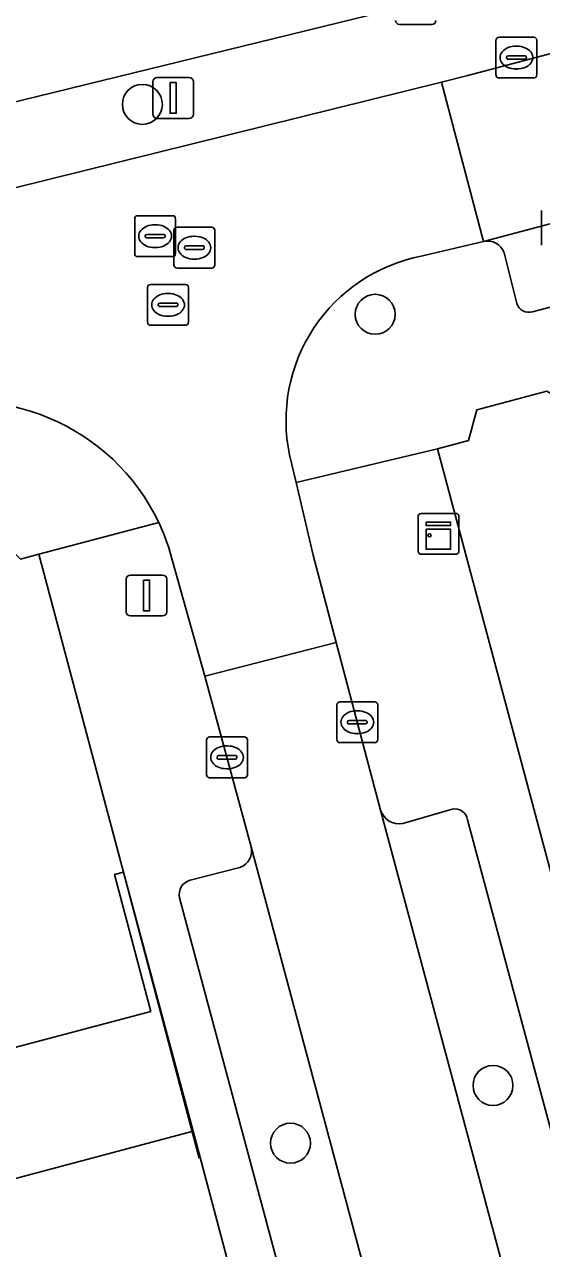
# Model space of a CAD drawing. Extents: x 162542 to 163147, y 380779 to 381521.
# Drawn here: x 162671.64 to 162684.29, y 381006.95 to 381036.9 of the extents above; entities that cross this region are included whole.
import ezdxf

# ---------------------------------------------------------------- set-up
doc = ezdxf.new("R2010")
doc.units = 0
for name, color, linetype in [('IMGEO_Boom', 7, 'Continuous'), ('IMGEO_Erf', 7, 'Continuous'), ('IMGEO_Kast', 7, 'Continuous'), ('IMGEO_Kolk', 7, 'Continuous'), ('IMGEO_Lichtmast', 7, 'Continuous'), ('IMGEO_Muur', 7, 'Continuous'), ('IMGEO_Pand', 7, 'Continuous'), ('IMGEO_Parkeervlak_open', 7, 'Continuous'), ('IMGEO_Rijbaan_lokaal_open', 7, 'Continuous'), ('IMGEO_Rioolput', 7, 'Continuous'), ('IMGEO_Voetpad_open', 7, 'Continuous')]:
    doc.layers.add(name, color=color, linetype=linetype)

msp = doc.modelspace()

# ---------------------------------------------------------------- linework, layer by layer
at = {"layer": 'IMGEO_Boom'}
for centre in [(162674.523, 381034.946), (162680.222, 381029.81), (162683.106, 381010.942), (162678.149, 381009.528)]:
    msp.add_circle(centre, 0.489, dxfattribs=at)
at = {"layer": 'IMGEO_Erf'}
msp.add_lwpolyline([(162667.093, 381006.732), (162670.626, 381007.662), (162670.428, 381008.407), (162675.768, 381009.823), (162674.058, 381016.161), (162673.838, 381016.103), (162674.727, 381012.755), (162669.574, 381011.386), (162668.684, 381014.735), (162663.465, 381013.35), (162658.246, 381011.964), (162653.027, 381010.579), (162653.537, 381008.66), (162648.319, 381007.273), (162647.808, 381009.194), (162642.589, 381007.809), (162643.099, 381005.885)], dxfattribs=at)
at = {"layer": 'IMGEO_Kast'}
for p, q in [((162681.348, 381024.937), (162682.189, 381024.937)), ((162682.189, 381024.937), (162681.348, 381024.937)), ((162681.273, 381024.012), (162681.273, 381024.853)), ((162681.273, 381024.853), (162681.273, 381024.012)), ((162682.273, 381024.862), (162682.273, 381024.021)), ((162682.273, 381024.021), (162682.273, 381024.862)), ((162682.198, 381023.937), (162681.357, 381023.937)), ((162681.357, 381023.937), (162682.198, 381023.937))]:
    msp.add_line(p, q, dxfattribs=at)
for points in [[(162681.468, 381024.727), (162682.068, 381024.727), (162682.068, 381024.642), (162681.468, 381024.642), (162681.468, 381024.727)], [(162681.468, 381024.552), (162682.068, 381024.552), (162682.068, 381024.063), (162681.468, 381024.063), (162681.468, 381024.552)]]:
    msp.add_lwpolyline(points, dxfattribs=at)
msp.add_circle((162681.552, 381024.401), 0.0377, dxfattribs=at)
for centre, start, end in [((162681.351, 381024.859), 92.4484, 184.2845), ((162681.351, 381024.859), 92.4484, 184.2845), ((162682.195, 381024.859), 2.4484, 94.2845), ((162682.195, 381024.859), 2.4484, 94.2845), ((162681.351, 381024.015), 182.4484, 274.2845), ((162681.351, 381024.015), 182.4484, 274.2845), ((162682.195, 381024.015), 272.4484, 4.2845), ((162682.195, 381024.015), 272.4484, 4.2845)]:
    msp.add_arc(centre, 0.0779, start, end, dxfattribs=at)
at = {"layer": 'IMGEO_Kolk'}
for p, q in [((162683.254, 381036.592), (162684.106, 381036.592)), ((162683.179, 381035.666), (162683.179, 381036.518)), ((162683.667, 381036.372), (162683.692, 381036.372)), ((162684.18, 381036.518), (162684.18, 381035.666)), ((162683.438, 381036.086), (162683.438, 381036.098)), ((162683.876, 381036.049), (162683.478, 381036.049)), ((162683.481, 381036.135), (162683.879, 381036.135)), ((162683.922, 381036.098), (162683.922, 381036.086)), ((162683.69, 381035.812), (162683.665, 381035.812)), ((162684.106, 381035.592), (162683.254, 381035.592)), ((162684.293, 381031.501), (162684.293, 381032.353)), ((162679.284, 381019.403), (162679.284, 381020.255)), ((162679.359, 381020.329), (162680.211, 381020.329)), ((162679.772, 381020.109), (162679.797, 381020.109)), ((162680.285, 381020.255), (162680.285, 381019.403)), ((162679.543, 381019.823), (162679.543, 381019.835)), ((162679.586, 381019.872), (162679.984, 381019.872)), ((162680.027, 381019.835), (162680.027, 381019.823)), ((162679.981, 381019.786), (162679.583, 381019.786)), ((162679.795, 381019.549), (162679.77, 381019.549)), ((162676.095, 381018.544), (162676.095, 381019.396)), ((162676.17, 381019.47), (162677.022, 381019.47)), ((162676.583, 381019.25), (162676.608, 381019.25)), ((162677.096, 381019.396), (162677.096, 381018.544)), ((162680.211, 381019.329), (162679.359, 381019.329)), ((162676.354, 381018.964), (162676.354, 381018.976)), ((162676.792, 381018.927), (162676.394, 381018.927)), ((162676.397, 381019.013), (162676.795, 381019.013)), ((162676.838, 381018.976), (162676.838, 381018.964)), ((162676.606, 381018.69), (162676.581, 381018.69)), ((162677.022, 381018.47), (162676.17, 381018.47))]:
    msp.add_line(p, q, dxfattribs=at)
for points in [[(162683.254, 381036.592), (162684.106, 381036.592)], [(162683.179, 381035.666), (162683.179, 381036.518)], [(162684.18, 381036.518), (162684.18, 381035.666)], [(162684.106, 381035.592), (162683.254, 381035.592)], [(162684.293, 381031.501), (162684.293, 381032.353)], [(162679.284, 381019.403), (162679.284, 381020.255)], [(162679.359, 381020.329), (162680.211, 381020.329)], [(162680.285, 381020.255), (162680.285, 381019.403)], [(162676.095, 381018.544), (162676.095, 381019.396)], [(162676.17, 381019.47), (162677.022, 381019.47)], [(162677.096, 381019.396), (162677.096, 381018.544)], [(162680.211, 381019.329), (162679.359, 381019.329)], [(162677.022, 381018.47), (162676.17, 381018.47)]]:
    msp.add_lwpolyline(points, dxfattribs=at)
for centre, radius, start, end in [((162683.256, 381036.516), 0.0765, 91.552, 178.448), ((162683.256, 381036.516), 0.0765, 91.552, 178.448), ((162684.104, 381036.516), 0.0765, 1.552, 88.448), ((162684.104, 381036.516), 0.0765, 1.552, 88.448), ((162683.478, 381036.095), 0.0403, 85.8775, 175.7526), ((162683.475, 381036.085), 0.0366, 178.938, 274.7102), ((162683.879, 381036.092), 0.043, 264.8664, 352.4533), ((162683.883, 381036.097), 0.0386, 1.7309, 96.639), ((162683.256, 381035.668), 0.0765, 181.552, 268.448), ((162683.256, 381035.668), 0.0765, 181.552, 268.448), ((162684.104, 381035.668), 0.0765, 271.552, 358.448), ((162684.104, 381035.668), 0.0765, 271.552, 358.448), ((162679.361, 381020.253), 0.0765, 91.552, 178.448), ((162679.361, 381020.253), 0.0765, 91.552, 178.448), ((162680.209, 381020.253), 0.0765, 1.552, 88.448), ((162680.209, 381020.253), 0.0765, 1.552, 88.448), ((162679.583, 381019.832), 0.0403, 85.8775, 175.7526), ((162679.58, 381019.822), 0.0366, 178.938, 274.7102), ((162679.984, 381019.829), 0.043, 264.8664, 352.4533), ((162679.988, 381019.834), 0.0386, 1.7309, 96.639), ((162676.172, 381019.394), 0.0765, 91.552, 178.448), ((162676.172, 381019.394), 0.0765, 91.552, 178.448), ((162677.02, 381019.394), 0.0765, 1.552, 88.448), ((162677.02, 381019.394), 0.0765, 1.552, 88.448), ((162679.361, 381019.405), 0.0765, 181.552, 268.448), ((162679.361, 381019.405), 0.0765, 181.552, 268.448), ((162680.209, 381019.405), 0.0765, 271.552, 358.448), ((162680.209, 381019.405), 0.0765, 271.552, 358.448), ((162676.394, 381018.973), 0.0403, 85.8775, 175.7526), ((162676.391, 381018.963), 0.0366, 178.938, 274.7102), ((162676.795, 381018.97), 0.043, 264.8664, 352.4533), ((162676.799, 381018.975), 0.0386, 1.7309, 96.639), ((162676.172, 381018.546), 0.0765, 181.552, 268.448), ((162676.172, 381018.546), 0.0765, 181.552, 268.448), ((162677.02, 381018.546), 0.0765, 271.552, 358.448), ((162677.02, 381018.546), 0.0765, 271.552, 358.448)]:
    msp.add_arc(centre, radius, start, end, dxfattribs=at)
for centre, major_axis, ratio, start_param, end_param in [((162683.666, 381036.092), (-0.387, 0.002), 0.722429, 4.712389, 7.853982), ((162683.691, 381036.092), (-0.39, 0.002), 0.717154, 1.570796, 4.712389), ((162679.771, 381019.829), (-0.387, 0.002), 0.722429, 4.712389, 7.853982), ((162679.796, 381019.829), (-0.39, 0.002), 0.717154, 1.570796, 4.712389), ((162676.582, 381018.97), (-0.387, 0.002), 0.722429, 4.712389, 7.853982), ((162676.607, 381018.97), (-0.39, 0.002), 0.717154, 1.570796, 4.712389)]:
    msp.add_ellipse(centre, major_axis=major_axis, ratio=ratio, start_param=start_param, end_param=end_param, dxfattribs=at)
at = {"layer": 'IMGEO_Lichtmast'}
for p, q in [((162681.609, 381036.901), (162680.819, 381036.901)), ((162680.819, 381036.901), (162681.609, 381036.901)), ((162674.781, 381034.704), (162674.781, 381035.504)), ((162674.781, 381035.504), (162674.781, 381034.704)), ((162674.881, 381035.604), (162675.671, 381035.604)), ((162675.671, 381035.604), (162674.881, 381035.604)), ((162675.771, 381035.504), (162675.771, 381034.704)), ((162675.771, 381034.704), (162675.771, 381035.504)), ((162675.671, 381034.604), (162674.881, 381034.604)), ((162674.881, 381034.604), (162675.671, 381034.604)), ((162674.23, 381023.43), (162675.02, 381023.43)), ((162675.02, 381023.43), (162674.23, 381023.43)), ((162674.13, 381022.53), (162674.13, 381023.33)), ((162674.13, 381023.33), (162674.13, 381022.53)), ((162675.12, 381023.33), (162675.12, 381022.53)), ((162675.12, 381022.53), (162675.12, 381023.33)), ((162675.02, 381022.43), (162674.23, 381022.43)), ((162674.23, 381022.43), (162675.02, 381022.43))]:
    msp.add_line(p, q, dxfattribs=at)
for points in [[(162675.201, 381035.479), (162675.351, 381035.479), (162675.351, 381034.729), (162675.201, 381034.729), (162675.201, 381035.479)], [(162674.55, 381023.305), (162674.7, 381023.305), (162674.7, 381022.555), (162674.55, 381022.555), (162674.55, 381023.305)]]:
    msp.add_lwpolyline(points, dxfattribs=at)
for centre, start, end in [((162680.819, 381037.001), 180, 270), ((162680.819, 381037.001), 180, 270), ((162681.609, 381037.001), 270, 0), ((162681.609, 381037.001), 270, 0), ((162674.881, 381035.504), 90, 180), ((162674.881, 381035.504), 90, 180), ((162675.671, 381035.504), 0, 90), ((162675.671, 381035.504), 360, 90), ((162674.881, 381034.704), 180, 270), ((162674.881, 381034.704), 180, 270), ((162675.671, 381034.704), 270, 0), ((162675.671, 381034.704), 270, 0), ((162674.23, 381023.33), 90, 180), ((162674.23, 381023.33), 90, 180), ((162675.02, 381023.33), 0, 90), ((162675.02, 381023.33), 360, 90), ((162674.23, 381022.53), 180, 270), ((162674.23, 381022.53), 180, 270), ((162675.02, 381022.53), 270, 0), ((162675.02, 381022.53), 270, 0)]:
    msp.add_arc(centre, 0.1, start, end, dxfattribs=at)
at = {"layer": 'IMGEO_Muur'}
msp.add_lwpolyline([(162674.058, 381016.161), (162675.916, 381009.163)], dxfattribs=at)
at = {"layer": 'IMGEO_Pand'}
for points in [[(162686.226, 381027.765), (162685.194, 381027.489), (162684.427, 381027.933), (162682.71, 381027.474), (162682.507, 381026.719), (162681.751, 381026.518), (162684.877, 381014.811), (162687.082, 381015.4), (162686.031, 381019.336), (162688.304, 381019.943)], [(162671.993, 381023.941), (162671.544, 381023.822), (162671.068, 381024.3), (162669.205, 381023.805), (162669.009, 381023.082), (162666.634, 381022.452), (162668.684, 381014.735), (162669.574, 381011.386), (162674.727, 381012.755), (162673.838, 381016.103), (162674.058, 381016.161)], [(162675.768, 381009.823), (162670.428, 381008.407), (162670.626, 381007.662), (162671.282, 381005.188), (162676.622, 381006.605)]]:
    msp.add_lwpolyline(points, close=True, dxfattribs=at)
at = {"layer": 'IMGEO_Parkeervlak_open'}
for points in [[(162731.067, 381044.46), (162731.039, 381044.45), (162708.17, 381038.31), (162682.873, 381031.59)], [(162684.074, 381029.872), (162708.764, 381036.439), (162730.875, 381042.365)], [(162698.432, 381040.302), (162697.991, 381041.797), (162683.151, 381037.884), (162668.873, 381034.385), (162664.028, 381033.135), (162637.793, 381026.108), (162631.837, 381024.525), (162626.922, 381023.193), (162624.071, 381022.435)], [(162623.906, 381020.294), (162638.471, 381024.229), (162666.18, 381031.599), (162666.98, 381031.812), (162681.847, 381035.492), (162682.492, 381035.652), (162698.943, 381040.013)], [(162683.376, 381031.318), (162683.687, 381030.076)], [(162682.11, 381017.7), (162680.897, 381017.352)], [(162680.356, 381017.674), (162690.365, 380980.343), (162694.675, 380964.261), (162695.575, 380960.905), (162701.136, 380940.155), (162709.913, 380907.542), (162710.745, 380904.452), (162712.676, 380904.954), (162703.077, 380940.669), (162692.302, 380980.894), (162682.481, 381017.441)], [(162692.381, 380960.061), (162691.493, 380963.402), (162677.185, 381016.781)], [(162676.908, 381016.273), (162675.694, 381015.964)], [(162675.433, 381015.533), (162689.141, 380964.447), (162696.752, 380936.051), (162705.116, 380904.731), (162707.037, 380905.267), (162706.644, 380906.737), (162698.683, 380936.532), (162692.381, 380960.061)]]:
    msp.add_lwpolyline(points, dxfattribs=at)
for centre, radius, start, end in [((162682.977, 381031.182), 0.421, 18.876, 104.3189), ((162683.983, 381030.169), 0.311, 197.4376, 286.9721), ((162682.177, 381017.401), 0.307, 7.5232, 102.638), ((162680.809, 381017.82), 0.476, 197.8719, 280.6064), ((162676.763, 381016.682), 0.434, 289.5433, 13.2516), ((162675.786, 381015.614), 0.362, 104.7114, 192.8931)]:
    msp.add_arc(centre, radius, start, end, dxfattribs=at)
at = {"layer": 'IMGEO_Rijbaan_lokaal_open'}
for points in [[(162731.039, 381044.45), (162730.046, 381048.353), (162702.832, 381041.087), (162698.943, 381040.013), (162682.492, 381035.652), (162681.847, 381035.492), (162682.873, 381031.59), (162708.17, 381038.31)], [(162680.356, 381017.674), (162679.269, 381021.778), (162676.05, 381020.953), (162677.185, 381016.781), (162691.493, 380963.402), (162694.675, 380964.261), (162690.365, 380980.343)]]:
    msp.add_lwpolyline(points, close=True, dxfattribs=at)
for points in [[(162681.351, 381031.232), (162682.873, 381031.59), (162681.847, 381035.492), (162666.98, 381031.812), (162666.18, 381031.599), (162667.32, 381027.104)], [(162675.199, 381024.006), (162676.05, 381020.953), (162679.269, 381021.778), (162678.702, 381023.919), (162678.286, 381025.693), (162678.128, 381026.368)]]:
    msp.add_lwpolyline(points, dxfattribs=at)
for centre, radius, start, end in [((162682.13, 381027.216), 4.091, 100.9784, 191.9628), ((162670.242, 381022.488), 5.185, 25.4385, 109.1753), ((162669.993, 381022.395), 5.449, 17.1988, 25.2008)]:
    msp.add_arc(centre, radius, start, end, dxfattribs=at)
at = {"layer": 'IMGEO_Rioolput'}
for p, q in [((162674.335, 381031.296), (162674.335, 381032.148)), ((162674.41, 381032.222), (162675.262, 381032.222)), ((162675.336, 381032.148), (162675.336, 381031.296)), ((162674.823, 381032.002), (162674.848, 381032.002)), ((162675.296, 381031.014), (162675.296, 381031.866)), ((162675.371, 381031.94), (162676.223, 381031.94)), ((162676.297, 381031.866), (162676.297, 381031.014)), ((162674.594, 381031.716), (162674.594, 381031.728)), ((162675.032, 381031.679), (162674.634, 381031.679)), ((162674.637, 381031.765), (162675.035, 381031.765)), ((162675.078, 381031.728), (162675.078, 381031.716)), ((162675.598, 381031.483), (162675.996, 381031.483)), ((162675.784, 381031.72), (162675.809, 381031.72)), ((162675.262, 381031.222), (162674.41, 381031.222)), ((162674.846, 381031.442), (162674.821, 381031.442)), ((162675.555, 381031.434), (162675.555, 381031.446)), ((162675.993, 381031.397), (162675.595, 381031.397)), ((162676.039, 381031.446), (162676.039, 381031.434)), ((162676.223, 381030.94), (162675.371, 381030.94)), ((162675.807, 381031.16), (162675.782, 381031.16)), ((162674.652, 381029.615), (162674.652, 381030.467)), ((162674.727, 381030.541), (162675.579, 381030.541)), ((162675.14, 381030.321), (162675.165, 381030.321)), ((162675.653, 381030.467), (162675.653, 381029.615)), ((162674.911, 381030.035), (162674.911, 381030.047)), ((162675.349, 381029.998), (162674.951, 381029.998)), ((162674.954, 381030.084), (162675.352, 381030.084)), ((162675.395, 381030.047), (162675.395, 381030.035)), ((162675.163, 381029.761), (162675.138, 381029.761)), ((162675.579, 381029.541), (162674.727, 381029.541))]:
    msp.add_line(p, q, dxfattribs=at)
for points in [[(162674.335, 381031.296), (162674.335, 381032.148)], [(162674.41, 381032.222), (162675.262, 381032.222)], [(162675.336, 381032.148), (162675.336, 381031.296)], [(162675.296, 381031.014), (162675.296, 381031.866)], [(162675.371, 381031.94), (162676.223, 381031.94)], [(162676.297, 381031.866), (162676.297, 381031.014)], [(162675.262, 381031.222), (162674.41, 381031.222)], [(162676.223, 381030.94), (162675.371, 381030.94)], [(162674.652, 381029.615), (162674.652, 381030.467)], [(162674.727, 381030.541), (162675.579, 381030.541)], [(162675.653, 381030.467), (162675.653, 381029.615)], [(162675.579, 381029.541), (162674.727, 381029.541)]]:
    msp.add_lwpolyline(points, dxfattribs=at)
for centre, radius, start, end in [((162674.412, 381032.146), 0.0765, 91.552, 178.448), ((162674.412, 381032.146), 0.0765, 91.552, 178.448), ((162675.26, 381032.146), 0.0765, 1.552, 88.448), ((162675.26, 381032.146), 0.0765, 1.552, 88.448), ((162675.373, 381031.864), 0.0765, 91.552, 178.448), ((162675.373, 381031.864), 0.0765, 91.552, 178.448), ((162676.221, 381031.864), 0.0765, 1.552, 88.448), ((162676.221, 381031.864), 0.0765, 1.552, 88.448), ((162674.634, 381031.725), 0.0403, 85.8775, 175.7526), ((162674.631, 381031.715), 0.0366, 178.938, 274.7102), ((162675.035, 381031.722), 0.043, 264.8664, 352.4533), ((162675.039, 381031.727), 0.0386, 1.7309, 96.639), ((162675.595, 381031.443), 0.0403, 85.8775, 175.7526), ((162676, 381031.445), 0.0386, 1.7309, 96.639), ((162674.412, 381031.298), 0.0765, 181.552, 268.448), ((162674.412, 381031.298), 0.0765, 181.552, 268.448), ((162675.26, 381031.298), 0.0765, 271.552, 358.448), ((162675.26, 381031.298), 0.0765, 271.552, 358.448), ((162675.592, 381031.433), 0.0366, 178.938, 274.7102), ((162675.996, 381031.44), 0.043, 264.8664, 352.4533), ((162675.373, 381031.016), 0.0765, 181.552, 268.448), ((162675.373, 381031.016), 0.0765, 181.552, 268.448), ((162676.221, 381031.016), 0.0765, 271.552, 358.448), ((162676.221, 381031.016), 0.0765, 271.552, 358.448), ((162674.729, 381030.465), 0.0765, 91.552, 178.448), ((162674.729, 381030.465), 0.0765, 91.552, 178.448), ((162675.577, 381030.465), 0.0765, 1.552, 88.448), ((162675.577, 381030.465), 0.0765, 1.552, 88.448), ((162674.951, 381030.044), 0.0403, 85.8775, 175.7526), ((162674.948, 381030.034), 0.0366, 178.938, 274.7102), ((162675.352, 381030.041), 0.043, 264.8664, 352.4533), ((162675.356, 381030.046), 0.0386, 1.7309, 96.639), ((162674.729, 381029.617), 0.0765, 181.552, 268.448), ((162674.729, 381029.617), 0.0765, 181.552, 268.448), ((162675.577, 381029.617), 0.0765, 271.552, 358.448), ((162675.577, 381029.617), 0.0765, 271.552, 358.448)]:
    msp.add_arc(centre, radius, start, end, dxfattribs=at)
for centre, major_axis, ratio, start_param, end_param in [((162674.822, 381031.722), (-0.387, 0.002), 0.722429, 4.712389, 7.853982), ((162674.847, 381031.722), (-0.39, 0.002), 0.717154, 1.570796, 4.712389), ((162675.783, 381031.44), (-0.387, 0.002), 0.722429, 4.712389, 7.853982), ((162675.808, 381031.44), (-0.39, 0.002), 0.717154, 1.570796, 4.712389), ((162675.139, 381030.041), (-0.387, 0.002), 0.722429, 4.712389, 7.853982), ((162675.164, 381030.041), (-0.39, 0.002), 0.717154, 1.570796, 4.712389)]:
    msp.add_ellipse(centre, major_axis=major_axis, ratio=ratio, start_param=start_param, end_param=end_param, dxfattribs=at)
at = {"layer": 'IMGEO_Voetpad_open'}
for points in [[(162730.875, 381042.365), (162708.764, 381036.439), (162684.074, 381029.872)], [(162624.071, 381022.435), (162626.922, 381023.193), (162626.618, 381024.354), (162631.527, 381025.688), (162631.837, 381024.525), (162637.793, 381026.108), (162664.028, 381033.135), (162668.873, 381034.385), (162683.151, 381037.884), (162697.991, 381041.797), (162698.432, 381040.302)], [(162678.128, 381026.368), (162678.286, 381025.693), (162681.751, 381026.518), (162682.507, 381026.719), (162682.71, 381027.474), (162684.427, 381027.933), (162685.194, 381027.489), (162686.226, 381027.765), (162688.426, 381028.352), (162688.619, 381029.072), (162691.048, 381029.72), (162693.557, 381030.39), (162694.09, 381029.857), (162696.404, 381030.475), (162698.624, 381031.067), (162698.814, 381031.773), (162701.43, 381032.471), (162703.768, 381033.095), (162704.319, 381032.543), (162706.792, 381033.204)], [(162682.873, 381031.59), (162681.351, 381031.232)], [(162683.687, 381030.076), (162683.376, 381031.318)], [(162709.298, 380924.143), (162707.911, 380929.298), (162706.514, 380934.488), (162706.249, 380935.475), (162689.525, 380997.741), (162688.917, 381000), (162688.141, 381002.884), (162686.701, 381008.232), (162686.378, 381009.341), (162685.759, 381011.659), (162684.877, 381014.811), (162681.751, 381026.518), (162678.286, 381025.693), (162678.702, 381023.919), (162679.269, 381021.778), (162680.356, 381017.674)], [(162671.544, 381023.822), (162671.993, 381023.941), (162674.924, 381024.715)], [(162674.924, 381024.715), (162671.993, 381023.941), (162674.058, 381016.161), (162675.768, 381009.823), (162676.622, 381006.605), (162676.84, 381005.768), (162678.28, 381000.395), (162678.386, 381000), (162679.722, 380995.018), (162678.39, 380994.661), (162695.145, 380932.305), (162695.37, 380931.467), (162696.819, 380926.065), (162698.189, 380920.957), (162699.613, 380915.645)], [(162677.185, 381016.781), (162676.05, 381020.953), (162675.199, 381024.006)], [(162680.897, 381017.352), (162682.11, 381017.7)], [(162682.481, 381017.441), (162692.302, 380980.894), (162703.077, 380940.669), (162712.676, 380904.954), (162710.745, 380904.452)], [(162675.694, 381015.964), (162676.908, 381016.273)], [(162707.037, 380905.267), (162705.116, 380904.731), (162696.752, 380936.051), (162689.141, 380964.447), (162675.433, 381015.533)]]:
    msp.add_lwpolyline(points, dxfattribs=at)
for centre, radius, start, end in [((162682.977, 381031.182), 0.421, 18.876, 104.3189), ((162682.13, 381027.216), 4.091, 100.9784, 191.9628), ((162683.983, 381030.169), 0.311, 197.4376, 286.9721), ((162670.242, 381022.488), 5.185, 25.4385, 109.1753), ((162669.993, 381022.395), 5.449, 17.1988, 25.2008), ((162682.177, 381017.401), 0.307, 7.5232, 102.638), ((162680.809, 381017.82), 0.476, 197.8719, 280.6064), ((162676.763, 381016.682), 0.434, 289.5433, 13.2516), ((162675.786, 381015.614), 0.362, 104.7114, 192.8931)]:
    msp.add_arc(centre, radius, start, end, dxfattribs=at)

doc.saveas('drawing.dxf')
